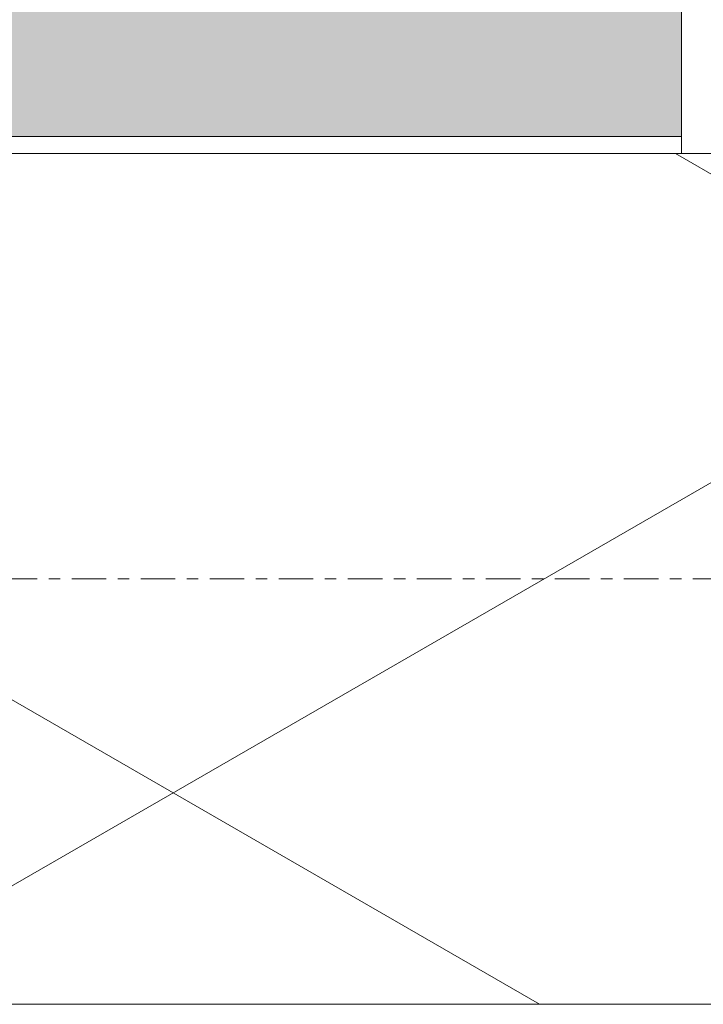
# Model space of a CAD drawing. Header units: millimetres. Extents: x -281 to 121694, y -16481 to 65128.
# Tile 999 of 1056: x 32366 to 32485, y 29126 to 29297. Entities that reach past the tile are written whole.
import ezdxf

# ---------------------------------------------------------------- set-up
doc = ezdxf.new("R2010")
doc.units = ezdxf.units.MM
doc.linetypes.add('Grid Line', pattern=[12, 6, -2, 2, -2])
for name, color, linetype, lineweight in [('A--A2__Ruwbouw', 8, 'Continuous', 5), ('A--L$07A__Stramien', 1, 'Continuous', 5), ('A--L21__Buitenwanden', 3, 'Continuous', 5), ('A--L3__Afbouw', 2, 'Continuous', 5)]:
    doc.layers.add(name, color=color, linetype=linetype, lineweight=lineweight)

# ---------------------------------------------------------------- blocks, each defined once
blk = doc.blocks.new('NLRS_WI_kozijn_gen_cpz - NLRS_WI_kozijn bxh_3500x2620mm ongelijk_gen_cpz 2-74013926-L_80_ 12')
at = {"layer": 'A--L3__Afbouw'}
blk.add_hatch(color=256, dxfattribs=at).paths.add_polyline_path([(1723, 84.75), (22, 84.75), (22, 27.75), (-22, 27.75), (-22, 84.75), (-1723, 84.75), (-1723, -142.25), (1723, -142.25)])
for p, q in [((1680.2, 84.75), (1726, 84.75)), ((1726, 84.75), (1723, 84.75)), ((1723, 84.75), (1723, -142.25))]:
    blk.add_line(p, q, dxfattribs=at)

msp = doc.modelspace()

# ---------------------------------------------------------------- hatches: boundary and pattern name
at = {"layer": 'A--A2__Ruwbouw'}
h = msp.add_hatch(dxfattribs=at)
h.set_pattern_fill('FP_438', color=256, angle=60, style=0, pattern_type=2)
h.set_pattern_definition([(150, (32532.5, 32800), (-70, -121.2436), []), (210, (32532.5, 32800), (70, -121.2436), [])])
h.paths.add_polyline_path([(32499.04, 22685), (32520, 22685), (32520, 23012), (32285, 23012), (32285, 22685)])
h.paths.add_polyline_path([(32285, 25526), (32520, 25526), (32520, 25674), (32285, 25674), (32285, 25550)])
h.paths.add_polyline_path([(32285, 29126), (32520, 29126), (32520, 29274), (32285, 29274), (32285, 29150)])
h.paths.add_polyline_path([(32520, 32726), (32520, 32874), (32285, 32874), (32285, 32726), (32499.04, 32726)])
h.paths.add_polyline_path([(32499.04, 36326), (32520, 36326), (32520, 36474), (32285, 36474), (32285, 36326)])
h.paths.add_polyline_path([(32520, 39926), (32520, 40074), (32285, 40074), (32285, 39926), (32499.04, 39926)])
h.paths.add_polyline_path([(32520, 42588), (32520, 42915), (32285, 42915), (32285, 42588), (32499.04, 42588)])

# ---------------------------------------------------------------- linework, layer by layer
at = {"layer": 'A--L$07A__Stramien', "linetype": 'Grid Line'}
msp.add_line((100372.97, 29200), (-281.13, 29200), dxfattribs=at)
at = {"layer": 'A--L21__Buitenwanden'}
for p, q in [((32532.5, 29274), (32260, 29274)), ((32260, 29126), (32532.5, 29126))]:
    msp.add_line(p, q, dxfattribs=at)

# ---------------------------------------------------------------- block references
at = {"layer": 'A--L3__Afbouw', "rotation": 269.9999999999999}
msp.add_blockref('NLRS_WI_kozijn_gen_cpz - NLRS_WI_kozijn bxh_3500x2620mm ongelijk_gen_cpz 2-74013926-L_80_ 12', (32396.25, 31000), dxfattribs=at)

doc.saveas('drawing.dxf')
